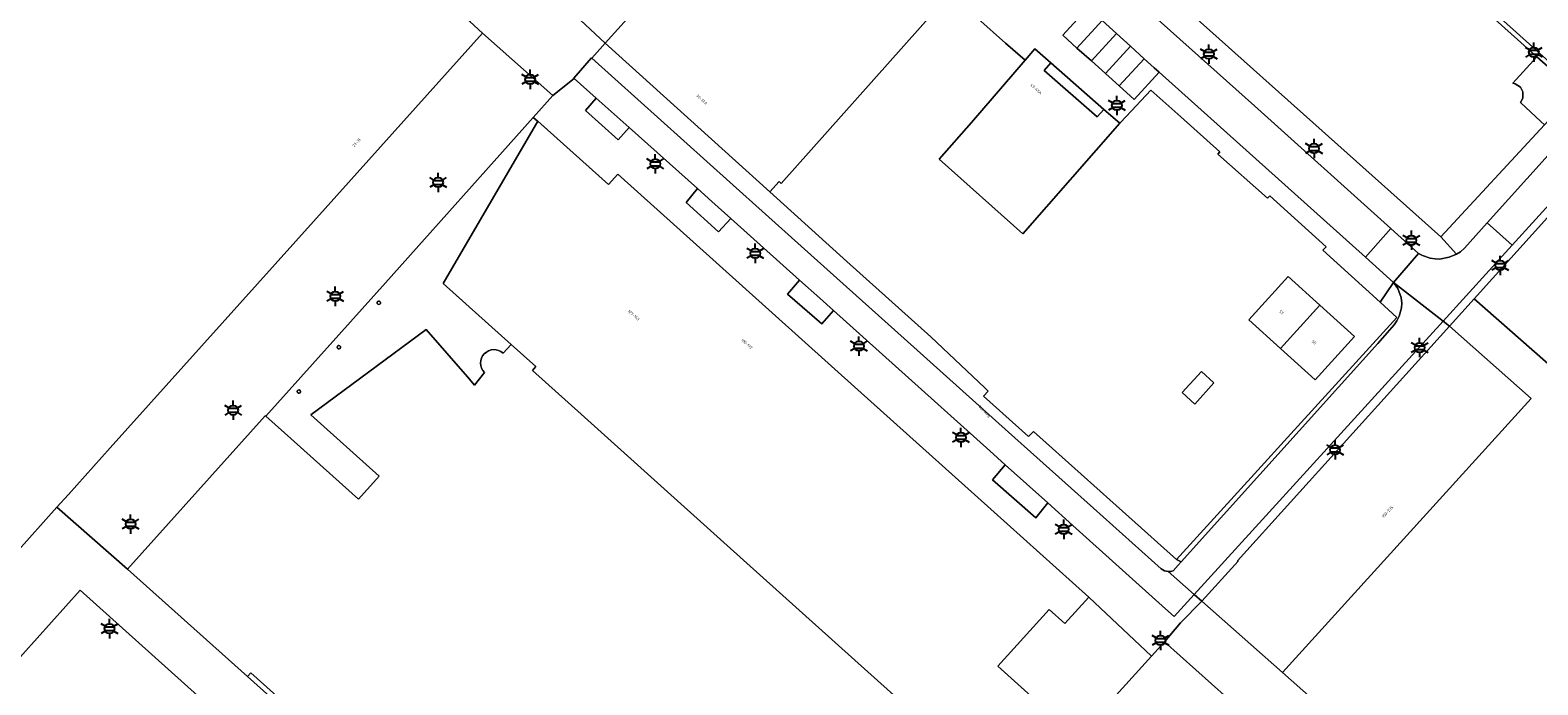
# Model space of a CAD drawing. Extents: x 105780 to 185197, y 477999 to 525027.
# Tile 354 of 562: x 107540 to 107737, y 479604 to 479689. Entities that reach past the tile are written whole.
import ezdxf
from ezdxf.enums import TextEntityAlignment as Align

# ---------------------------------------------------------------- set-up
doc = ezdxf.new("R2010")
doc.units = 0
for name, color, linetype, lineweight in [('B-RO-IE-MEUBILAIR_WEGMEUBILAIR-S', 252, 'Continuous', 25), ('B-XX-KG-KADASTRAAL_BEBOUWING-G', 252, 'Continuous', 20), ('B1-WE-OG-BEBOUWING-T18', 7, 'Continuous', 18), ('B1-WE-OG-TERREIN_ERF-GV', 252, 'Continuous', 18), ('B1-WE-OG-TOPOGRAFIE-T18', 10, 'Continuous', 18), ('B1-WE-VH-VERHARDING_BETON-GV', 252, 'Continuous', 18), ('B1-WE-VH-VERHARDING_BETONSTRAATSTEEN-GV', 252, 'Continuous', 18), ('B1-WE-VH-VERHARDING_SIERBESTRATING-GV', 252, 'Continuous', 18), ('B1-WE-VH-VERHARDING_STRAATBAKSTEEN-GV', 252, 'Continuous', 18)]:
    doc.layers.add(name, color=color, linetype=linetype, lineweight=lineweight)
doc.styles.add('NLCS-ISO', font='NLCS-ISO.ttf')
doc.styles.add('NLCS-ISO-M200-T18', font='NLCS-ISO.ttf', dxfattribs={"height": 0.36})

# ---------------------------------------------------------------- blocks, each defined once
blk = doc.blocks.new('B-SIE-WEG_LICHTMAST-SO')
at = {"ltscale": 0.1}
for p, q in [((-1.1, 0.63), (-2.19, 1.27)), ((0, 1.27), (0, 2.53)), ((1.1, 0.63), (2.19, 1.27)), ((-1.1, -0.63), (-2.19, -1.27)), ((0, -1.27), (0, -2.53)), ((1.1, -0.63), (2.19, -1.27))]:
    blk.add_line(p, q, dxfattribs=at)
at = {"flags": 128}
for points in [[(-1.16, 0.5), (1.16, 0.5)], [(-1.16, -0.5), (1.16, -0.5)]]:
    blk.add_lwpolyline(points, dxfattribs=at)
at = {"ltscale": 0.1}
blk.add_circle((0, 0), 1.27, dxfattribs=at)
at = {"style": 'NLCS-ISO'}
blk.add_attdef('TYPE', text='', height=1.8, dxfattribs=at).set_placement((0, 2.53), align=Align.BOTTOM_CENTER)

msp = doc.modelspace()

# ---------------------------------------------------------------- linework, layer by layer
at = {"layer": 'B-XX-KG-KADASTRAAL_BEBOUWING-G', "flags": 128}
for points in [[(107598.842, 479688.691), (107597.154, 479690.211), (107587.982, 479698.477), (107543.601, 479738.467), (107494.967, 479684.348), (107468.927, 479655.371), (107521.169, 479608.307), (107522.987, 479610.334)], [(107526.332, 479614.063), (107527.667, 479615.552), (107530.716, 479612.818), (107543.281, 479626.825), (107544.785, 479628.502), (107550.243, 479634.579), (107576.786, 479664.133), (107598.842, 479688.691)], [(107676.516, 479596.722), (107666.117, 479606.064), (107672.779, 479613.481), (107674.847, 479611.623), (107677.962, 479615.09), (107665.204, 479626.55), (107647.836, 479642.153), (107629.351, 479658.758), (107616.5, 479670.303), (107615.284, 479668.949), (107606.045, 479677.229), (107593.715, 479656.036), (107602.568, 479648.047), (107605.778, 479645.171), (107605.344, 479644.688), (107611.696, 479638.983), (107630.345, 479622.234), (107647.446, 479606.876), (107670.661, 479586.026)], [(107739.028, 479644.568), (107728.258, 479654.019), (107725.043, 479650.461), (107735.728, 479641.02), (107703.274, 479605.248), (107707.064, 479601.906), (107702.193, 479596.448), (107709.474, 479589.891), (107733.712, 479568.149), (107735.597, 479566.458), (107755.855, 479548.164)], [(107599.083, 479644.411), (107597.806, 479642.774), (107596.851, 479643.851), (107591.481, 479650.004), (107576.417, 479638.899), (107585.344, 479630.877), (107582.629, 479627.871), (107573, 479636.509), (107570.562, 479638.696), (107570.475, 479638.749), (107552.48, 479618.739), (107568.16, 479604.743), (107568.581, 479605.211), (107578.637, 479596.183)], [(107647.446, 479606.876), (107630.345, 479622.234), (107611.696, 479638.983), (107605.344, 479644.688), (107605.778, 479645.171), (107602.568, 479648.047), (107601.506, 479646.937)], [(107702.193, 479596.448), (107687.853, 479609.263), (107686.17, 479607.401), (107676.516, 479596.722)], [(107670.661, 479586.026), (107647.446, 479606.876)]]:
    msp.add_lwpolyline(points, dxfattribs=at)
for points in [[(107736.992, 479677.166), (107734.314, 479679.656), (107734.612, 479680.214), (107734.638, 479681.06), (107734.319, 479681.628), (107733.616, 479682.103), (107733.339, 479682.17), (107736.465, 479685.594), (107696.264, 479721.676), (107695.251, 479720.568), (107694.518, 479721.214), (107689.355, 479715.47), (107686.086, 479713.881), (107685.983, 479713.981), (107677.06, 479704.026), (107723.911, 479662.099), (107737.469, 479676.722)], [(107659.88, 479693.872), (107660.144, 479694.167), (107640.467, 479711.788), (107638.479, 479713.569), (107630.968, 479705.182), (107628.664, 479705.094), (107627.796, 479704.67), (107627.417, 479703.985), (107627.05, 479703.047), (107626.942, 479701.995), (107627.239, 479701.121), (107614.845, 479687.381), (107636.344, 479667.987), (107637.551, 479669.325), (107637.807, 479669.094)], [(107780.508, 479678.961), (107758.305, 479699.084), (107750.319, 479690.272), (107749.488, 479689.355), (107753.423, 479685.839), (107754.755, 479684.649), (107755.403, 479684.07), (107728.258, 479654.019), (107739.028, 479644.568), (107741.945, 479647.787), (107747.606, 479642.657)], [(107679.929, 479678.753), (107679.059, 479677.762), (107672.16, 479683.819), (107673.03, 479684.81), (107670.94, 479686.645), (107669.687, 479685.185), (107662.68, 479677.022), (107658.431, 479672.245), (107669.375, 479662.509), (107682.004, 479676.932)], [(107708.135, 479653.199), (107703.99, 479656.942), (107698.852, 479651.282), (107702.993, 479647.544)], [(107585.51, 479653.559), (107585.486, 479653.623), (107585.443, 479653.677), (107585.386, 479653.716), (107585.321, 479653.735), (107585.252, 479653.734), (107585.135, 479653.675), (107585.071, 479653.56), (107585.082, 479653.429), (107585.164, 479653.327), (107585.29, 479653.288), (107585.415, 479653.327), (107585.498, 479653.428)], [(107708.135, 479653.199), (107702.993, 479647.544), (107707.534, 479643.445), (107712.655, 479649.119)], [(107725.043, 479650.461), (107697.39, 479619.829), (107697.465, 479619.762), (107692.723, 479614.551), (107703.274, 479605.248), (107735.728, 479641.02)], [(107580.291, 479647.788), (107580.215, 479647.892), (107580.095, 479647.938), (107579.969, 479647.91), (107579.882, 479647.822), (107579.854, 479647.701), (107579.895, 479647.584), (107579.992, 479647.506), (107580.115, 479647.492), (107580.231, 479647.548), (107580.297, 479647.659)], [(107694.31, 479643.04), (107692.68, 479644.525), (107690.174, 479641.776), (107691.804, 479640.29)], [(107575.091, 479641.969), (107575.025, 479642.078), (107574.91, 479642.133), (107574.785, 479642.118), (107574.688, 479642.038), (107574.649, 479641.918), (107574.68, 479641.796), (107574.772, 479641.71), (107574.898, 479641.687), (107575.015, 479641.736), (107575.088, 479641.841)]]:
    msp.add_lwpolyline(points, close=True, dxfattribs=at)
msp.add_lwpolyline([(107601.506, 479646.937, 0.9733484), (107599.083, 479644.411)], format="xyb", dxfattribs=at)
at = {"layer": 'B1-WE-OG-TERREIN_ERF-GV', "flags": 128}
for points in [[(107701.589, 479667.473), (107701.3, 479667.149), (107694.838, 479672.919), (107695.093, 479673.205), (107689.993, 479677.758), (107686.076, 479681.255), (107682.882, 479677.864), (107682.004, 479676.932), (107669.375, 479662.509), (107658.431, 479672.245), (107662.68, 479677.022), (107669.687, 479685.185), (107667.118, 479687.39), (107659.88, 479693.872), (107637.807, 479669.094), (107637.551, 479669.325), (107636.344, 479667.987), (107646.376, 479658.903), (107657.34, 479649.081), (107664.402, 479642.384), (107664.841, 479641.984), (107664.245, 479641.32), (107670.105, 479636.062), (107670.742, 479636.687), (107689.426, 479620.002), (107700.045, 479631.667), (107703.906, 479635.909), (107718.181, 479651.591), (107716.006, 479653.573), (107708.543, 479660.373), (107708.952, 479660.83)], [(107736.465, 479685.594), (107733.339, 479682.17), (107733.616, 479682.103), (107734.319, 479681.628), (107734.638, 479681.06), (107734.612, 479680.214), (107734.314, 479679.656), (107736.992, 479677.166), (107737.469, 479676.722), (107741.537, 479681.109)], [(107673.03, 479684.81), (107672.16, 479683.819), (107679.059, 479677.762), (107679.929, 479678.753)], [(107698.852, 479651.282), (107703.99, 479656.942), (107708.135, 479653.199), (107712.655, 479649.119), (107707.534, 479643.445), (107702.993, 479647.544)], [(107694.31, 479643.04), (107691.804, 479640.29), (107690.174, 479641.776), (107692.68, 479644.525)], [(107677.962, 479615.09), (107674.847, 479611.623), (107672.779, 479613.481), (107666.117, 479606.064), (107676.516, 479596.722), (107686.17, 479607.401)], [(107692.723, 479614.551), (107689.963, 479611.752), (107687.853, 479609.263), (107702.193, 479596.448), (107707.064, 479601.906), (107703.274, 479605.248)], [(107568.581, 479605.211), (107568.16, 479604.743), (107578.216, 479595.714), (107578.637, 479596.183)]]:
    msp.add_lwpolyline(points, close=True, dxfattribs=at)
at = {"layer": 'B1-WE-VH-VERHARDING_BETON-GV', "flags": 128}
for points in [[(107593.715, 479656.036), (107606.045, 479677.229), (107605.972, 479677.295), (107605.951, 479677.259), (107605.444, 479677.711), (107586.165, 479656.095), (107570.562, 479638.696), (107573, 479636.509), (107582.629, 479627.871), (107585.344, 479630.877), (107576.417, 479638.899), (107591.481, 479650.004), (107596.851, 479643.851), (107597.806, 479642.774), (107599.083, 479644.411)], [(107601.506, 479646.937), (107602.568, 479648.047), (107593.715, 479656.036)]]:
    msp.add_lwpolyline(points, dxfattribs=at)
for points in [[(107585.51, 479653.559), (107585.498, 479653.428), (107585.415, 479653.327), (107585.29, 479653.288), (107585.164, 479653.327), (107585.082, 479653.429), (107585.071, 479653.56), (107585.135, 479653.675), (107585.252, 479653.734), (107585.321, 479653.735), (107585.386, 479653.716), (107585.443, 479653.677), (107585.486, 479653.623)], [(107579.969, 479647.91), (107580.095, 479647.938), (107580.215, 479647.892), (107580.291, 479647.788), (107580.297, 479647.659), (107580.231, 479647.548), (107580.115, 479647.492), (107579.992, 479647.506), (107579.895, 479647.584), (107579.854, 479647.701), (107579.882, 479647.822)], [(107574.91, 479642.133), (107575.025, 479642.078), (107575.091, 479641.969), (107575.088, 479641.841), (107575.015, 479641.736), (107574.898, 479641.687), (107574.772, 479641.71), (107574.68, 479641.796), (107574.649, 479641.918), (107574.688, 479642.038), (107574.785, 479642.118)]]:
    msp.add_lwpolyline(points, close=True, dxfattribs=at)
at = {"layer": 'B1-WE-VH-VERHARDING_BETON-GV'}
msp.add_lwpolyline([(107599.083, 479644.411, -0.9733484), (107601.506, 479646.937)], format="xyb", dxfattribs=at)
at = {"layer": 'B1-WE-VH-VERHARDING_BETONSTRAATSTEEN-GV', "flags": 128}
for points in [[(107740.126, 479691.96), (107694.182, 479733.169), (107685.206, 479723.363), (107681.746, 479719.583), (107681.93, 479719.418), (107672.613, 479709.035), (107673.308, 479708.396), (107673.028, 479708.083), (107676.102, 479705.27), (107677.06, 479704.026), (107685.983, 479713.981), (107686.086, 479713.881), (107689.355, 479715.47), (107694.518, 479721.214), (107695.944, 479722.82), (107741.902, 479681.504)], [(107743.101, 479678.51), (107729.984, 479663.944), (107733.255, 479661.023), (107754.755, 479684.649)], [(107724.225, 479651.1), (107717.76, 479656.152), (107718.329, 479655.37), (107718.74, 479654.181), (107718.817, 479653.461), (107718.798, 479652.827), (107718.48, 479651.741), (107718.188, 479651.145), (107717.856, 479650.619), (107715.722, 479648.206), (107690.048, 479619.706), (107689.638, 479619.256), (107688.966, 479618.518)], [(107688.344, 479618.421), (107691.748, 479615.412), (107724.225, 479651.1)]]:
    msp.add_lwpolyline(points, dxfattribs=at)
for points in [[(107694.518, 479721.214), (107695.251, 479720.568), (107696.264, 479721.676), (107736.465, 479685.594), (107741.537, 479681.109), (107741.902, 479681.504), (107695.944, 479722.82)], [(107755.403, 479684.07), (107754.755, 479684.649), (107733.255, 479661.023), (107724.225, 479651.1), (107725.043, 479650.461), (107728.258, 479654.019)], [(107741.902, 479681.504), (107741.537, 479681.109), (107737.469, 479676.722), (107723.911, 479662.099), (107725.985, 479659.84), (107726.491, 479660.176), (107727.008, 479660.64), (107729.984, 479663.944), (107743.101, 479678.51), (107743.303, 479678.774), (107743.393, 479679.105), (107743.542, 479679.349), (107743.615, 479679.661), (107743.596, 479679.986)], [(107733.255, 479661.023), (107729.984, 479663.944), (107727.008, 479660.64), (107726.491, 479660.176), (107725.985, 479659.84), (107725.012, 479659.441), (107723.74, 479659.206), (107723.178, 479659.228), (107722.539, 479659.319), (107721.524, 479659.678), (107721.021, 479659.921), (107717.76, 479656.152), (107724.225, 479651.1)], [(107717.76, 479656.152), (107716.006, 479653.573), (107718.181, 479651.591), (107703.906, 479635.909), (107700.045, 479631.667), (107689.426, 479620.002), (107690.048, 479619.706), (107715.722, 479648.206), (107717.856, 479650.619), (107718.188, 479651.145), (107718.48, 479651.741), (107718.798, 479652.827), (107718.817, 479653.461), (107718.74, 479654.181), (107718.329, 479655.37)]]:
    msp.add_lwpolyline(points, close=True, dxfattribs=at)
at = {"layer": 'B1-WE-VH-VERHARDING_BETONSTRAATSTEEN-GV'}
msp.add_lwpolyline([(107688.966, 479618.518, -0.1044682), (107688.344, 479618.421)], format="xyb", dxfattribs=at)
at = {"layer": 'B1-WE-VH-VERHARDING_SIERBESTRATING-GV', "flags": 128}
msp.add_lwpolyline([(107531.276, 479599.266), (107528.89, 479596.612), (107638.137, 479498.424), (107655.59, 479517.866), (107629.511, 479541.286), (107628.394, 479542.288), (107621.419, 479548.552), (107620.303, 479549.555), (107616.818, 479552.685), (107615.702, 479553.687), (107605.828, 479562.553), (107604.712, 479563.556), (107596.438, 479570.986), (107595.322, 479571.988), (107583.594, 479582.521), (107582.478, 479583.523), (107546.314, 479615.999)], close=True, dxfattribs=at)
at = {"layer": 'B1-WE-VH-VERHARDING_STRAATBAKSTEEN-GV', "flags": 128}
for points in [[(107680.117, 479696.669), (107699.604, 479679.215), (107717.409, 479663.182), (107721.021, 479659.921), (107721.524, 479659.678), (107722.539, 479659.319), (107723.178, 479659.228), (107723.74, 479659.206), (107725.012, 479659.441), (107725.985, 479659.84), (107723.911, 479662.099), (107677.06, 479704.026)], [(107605.147, 479696.492), (107614.845, 479687.381), (107627.239, 479701.121)], [(107679.738, 479690.36), (107681.6, 479688.655), (107683.416, 479686.991), (107685.191, 479685.365), (107686.491, 479684.174), (107687.147, 479683.587), (107714.087, 479659.476), (107717.409, 479663.182), (107699.604, 479679.215), (107680.117, 479696.669)], [(107659.88, 479693.872), (107667.118, 479687.39), (107669.687, 479685.185), (107670.94, 479686.645), (107673.03, 479684.81), (107679.929, 479678.753), (107682.004, 479676.932), (107682.882, 479677.864), (107686.076, 479681.255), (107689.993, 479677.758), (107695.093, 479673.205), (107694.838, 479672.919), (107701.3, 479667.149), (107701.589, 479667.473), (107708.952, 479660.83), (107708.543, 479660.373), (107716.006, 479653.573), (107717.76, 479656.152), (107714.087, 479659.476), (107687.147, 479683.587), (107683.902, 479680.056), (107681.933, 479681.819), (107680.14, 479683.426), (107678.305, 479685.069), (107676.424, 479686.754), (107674.569, 479688.416), (107677.888, 479692.027)], [(107646.376, 479658.903), (107636.344, 479667.987), (107614.845, 479687.381), (107613.107, 479685.423), (107631.136, 479669.233), (107645.102, 479656.705), (107655.145, 479647.718), (107667.488, 479636.622), (107678.594, 479626.701), (107687.435, 479618.782)], [(107613.107, 479685.423), (107613.07, 479685.457), (107610.731, 479682.844), (107610.786, 479682.795), (107613.678, 479680.214), (107617.968, 479676.385), (107626.897, 479668.415), (107628.771, 479666.743), (107631.246, 479664.524), (107640.218, 479656.478), (107642.879, 479654.092), (107644.635, 479652.515), (107652.75, 479645.224), (107665.062, 479634.179), (107667.074, 479632.369), (107672.624, 479627.377), (107675.886, 479624.443), (107687.99, 479613.569), (107689.137, 479612.543), (107691.748, 479615.412), (107688.344, 479618.421)], [(107687.435, 479618.782), (107678.594, 479626.701), (107667.488, 479636.622), (107655.145, 479647.718), (107645.102, 479656.705), (107631.136, 479669.233), (107613.107, 479685.423)], [(107688.966, 479618.518), (107689.638, 479619.256), (107690.048, 479619.706), (107689.426, 479620.002), (107670.742, 479636.687), (107670.105, 479636.062), (107664.245, 479641.32), (107664.841, 479641.984), (107664.402, 479642.384), (107657.34, 479649.081), (107646.376, 479658.903)], [(107578.216, 479595.714), (107568.16, 479604.743), (107552.48, 479618.739), (107543.281, 479626.825), (107530.716, 479612.818), (107524.077, 479605.705), (107531.276, 479599.266), (107546.314, 479615.999), (107582.478, 479583.523)]]:
    msp.add_lwpolyline(points, dxfattribs=at)
for points in [[(107605.147, 479696.492), (107603.868, 479697.649), (107601.909, 479695.496), (107599.566, 479692.861), (107597.154, 479690.211), (107598.842, 479688.691), (107608.02, 479680.581), (107610.786, 479682.795), (107610.731, 479682.844), (107613.07, 479685.457), (107613.107, 479685.423), (107614.845, 479687.381)], [(107679.738, 479690.36), (107679.103, 479690.942), (107677.888, 479692.027), (107674.569, 479688.416), (107676.424, 479686.754)], [(107681.6, 479688.655), (107679.738, 479690.36), (107676.424, 479686.754), (107678.305, 479685.069)], [(107605.444, 479677.711), (107608.02, 479680.581), (107598.842, 479688.691), (107576.786, 479664.133), (107550.243, 479634.579), (107544.785, 479628.502), (107543.281, 479626.825), (107552.48, 479618.739), (107570.475, 479638.749), (107570.562, 479638.696), (107586.165, 479656.095)], [(107683.416, 479686.991), (107681.6, 479688.655), (107678.305, 479685.069), (107680.14, 479683.426)], [(107685.191, 479685.365), (107683.416, 479686.991), (107680.14, 479683.426), (107681.933, 479681.819)], [(107687.147, 479683.587), (107686.491, 479684.174), (107685.191, 479685.365), (107681.933, 479681.819), (107683.902, 479680.056)], [(107644.635, 479652.515), (107643.111, 479650.773), (107638.659, 479654.649), (107640.218, 479656.478), (107631.246, 479664.524), (107629.65, 479662.768), (107625.407, 479666.591), (107626.897, 479668.415), (107617.968, 479676.385), (107616.555, 479674.762), (107612.26, 479678.586), (107613.678, 479680.214), (107610.786, 479682.795), (107608.02, 479680.581), (107605.444, 479677.711), (107605.951, 479677.259), (107605.972, 479677.295), (107606.045, 479677.229), (107615.284, 479668.949), (107616.5, 479670.303), (107629.351, 479658.758), (107647.836, 479642.153), (107665.204, 479626.55), (107677.962, 479615.09), (107686.17, 479607.401), (107687.853, 479609.263), (107689.963, 479611.752), (107692.723, 479614.551), (107691.748, 479615.412), (107689.137, 479612.543), (107687.99, 479613.569), (107675.886, 479624.443), (107672.624, 479627.377), (107671.081, 479625.423), (107665.424, 479630.398), (107667.074, 479632.369), (107665.062, 479634.179), (107652.75, 479645.224)], [(107613.678, 479680.214), (107612.26, 479678.586), (107616.555, 479674.762), (107617.968, 479676.385)], [(107628.771, 479666.743), (107626.897, 479668.415), (107625.407, 479666.591), (107629.65, 479662.768), (107631.246, 479664.524)], [(107721.021, 479659.921), (107717.409, 479663.182), (107714.087, 479659.476), (107717.76, 479656.152)], [(107642.879, 479654.092), (107640.218, 479656.478), (107638.659, 479654.649), (107643.111, 479650.773), (107644.635, 479652.515)], [(107725.043, 479650.461), (107724.225, 479651.1), (107691.748, 479615.412), (107692.723, 479614.551), (107697.465, 479619.762), (107697.39, 479619.829)], [(107667.074, 479632.369), (107665.424, 479630.398), (107671.081, 479625.423), (107672.624, 479627.377)]]:
    msp.add_lwpolyline(points, close=True, dxfattribs=at)
at = {"layer": 'B1-WE-VH-VERHARDING_STRAATBAKSTEEN-GV'}
for points in [[(107688.344, 479618.421, -0.1638508), (107687.435, 479618.782)], [(107687.435, 479618.782, 0.1638508), (107688.344, 479618.421)], [(107688.344, 479618.421, 0.1044682), (107688.966, 479618.518)]]:
    msp.add_lwpolyline(points, format="xyb", dxfattribs=at)

# ---------------------------------------------------------------- block references
at = {"layer": 'B-RO-IE-MEUBILAIR_WEGMEUBILAIR-S', "xscale": 0.5, "yscale": 0.5, "zscale": 0.5}
for p in [(107693.647, 479685.975), (107736.066, 479686.208), (107605.049, 479682.669), (107681.637, 479679.273), (107707.374, 479673.647), (107621.378, 479671.641), (107593.038, 479669.214), (107720.078, 479661.665), (107634.43, 479659.963), (107731.681, 479658.383), (107579.606, 479654.348), (107647.969, 479647.848), (107721.159, 479647.656), (107566.278, 479639.483), (107661.28, 479635.937), (107710.123, 479634.31), (107552.892, 479624.617), (107674.694, 479623.935), (107550.138, 479610.971), (107687.33, 479609.44)]:
    msp.add_blockref('B-SIE-WEG_LICHTMAST-SO', p, dxfattribs=at)

# ---------------------------------------------------------------- texts
at = {"layer": 'B1-WE-OG-BEBOUWING-T18', "style": 'NLCS-ISO-M200-T18'}
for s, rotation, p in [('43-45A', 318.4, (107671.089, 479681.414)), ('30-32A', 317.9, (107627.457, 479680.031)), ('27-31', 48.3, (107582.386, 479674.41)), ('127-163', 318.1, (107618.565, 479651.889)), ('53', 318.2, (107703.115, 479652.28)), ('100-122', 318.4, (107633.348, 479648.147)), ('55', 320.3, (107707.381, 479648.35)), ('150-235', 47.2, (107716.962, 479626.217))]:
    msp.add_text(s, height=0.36, rotation=rotation, dxfattribs=at).set_placement(p, align=Align.MIDDLE)
at = {"layer": 'B1-WE-OG-TOPOGRAFIE-T18', "style": 'NLCS-ISO-M200-T18'}
msp.add_text('Tuinweg', height=0.36, rotation=318.2, dxfattribs=at).set_placement((107664.323, 479639.312), align=Align.MIDDLE)

doc.saveas('drawing.dxf')
